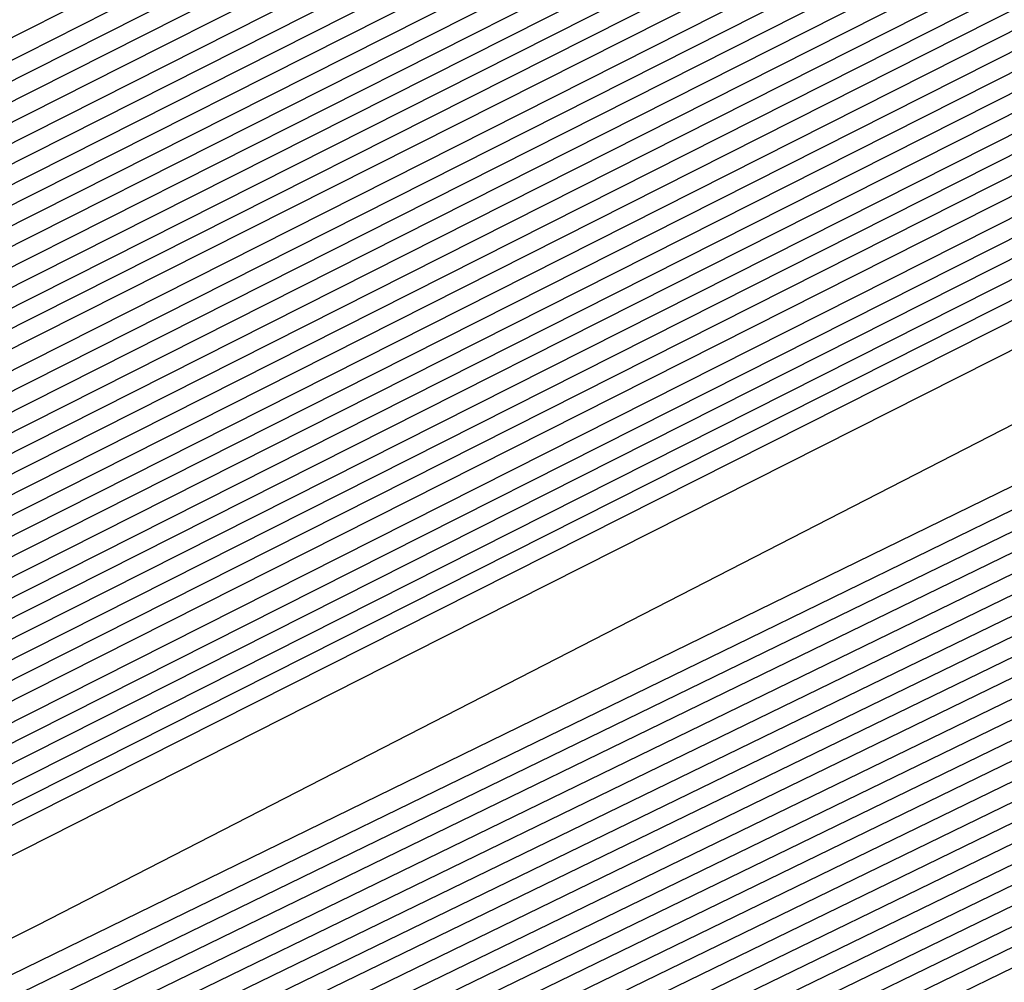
# Model space of a CAD drawing. Extents: x 3249832 to 3255657, y 13789405 to 13793316.
# Tile 390 of 656: x 3254718.99 to 3254719.753, y 13790589.613 to 13790590.358. Entities that reach past the tile are written whole.
import ezdxf

# ---------------------------------------------------------------- set-up
doc = ezdxf.new("R2010")
doc.units = 0
doc.header["$LTSCALE"] = 100
doc.header["$MEASUREMENT"] = 0
for name, color, linetype in [('GRATIO_CON', 10, 'CONTINUOUS'), ('GRATIO_ICON', 7, 'CONTINUOUS'), ('TARGETS_EAST', 7, 'CONTINUOUS')]:
    doc.layers.add(name, color=color, linetype=linetype)

# ---------------------------------------------------------------- blocks, each defined once
blk = doc.blocks.new('Gratio_032316_contours')
at = {"layer": 'GRATIO_CON', "color": 1, "linetype": 'Continuous', "flags": 128}
for points in [[(3254642.13897, 13790551.7053), (3254660.61243, 13790560.66868), (3254682.30719, 13790571.27233), (3254700.73522, 13790580.30502), (3254711.03173, 13790585.35644), (3254714.82497, 13790587.21988), (3254715.36645, 13790587.48955), (3254715.36588, 13790587.49371), (3254715.36569, 13790587.49686), (3254715.36655, 13790587.49754), (3254715.90811, 13790587.75722), (3254719.68608, 13790589.58897), (3254729.93522, 13790594.56872), (3254748.26885, 13790603.48808), (3254769.81469, 13790614.00116), (3254788.07905, 13790622.9777)], [(3254643.95734, 13790552.60973), (3254661.97046, 13790561.34975), (3254683.1246, 13790571.68921), (3254701.09342, 13790580.49692), (3254711.13334, 13790585.42264), (3254714.83206, 13790587.23983), (3254715.36008, 13790587.50288), (3254715.35957, 13790587.50688), (3254715.35945, 13790587.50981), (3254715.36033, 13790587.51036), (3254715.88052, 13790587.75973), (3254719.5093, 13790589.5191), (3254729.35365, 13790594.30218), (3254746.96321, 13790602.86928), (3254767.6581, 13790612.96715), (3254785.20112, 13790621.58917)], [(3254645.7757, 13790553.51416), (3254663.32847, 13790562.0309), (3254683.94192, 13790572.10669), (3254701.45127, 13790580.69086), (3254711.23425, 13790585.49327), (3254714.83851, 13790587.26589), (3254715.3542, 13790587.52122), (3254715.85297, 13790587.76165), (3254719.33252, 13790589.44917), (3254728.77209, 13790594.03565), (3254745.65757, 13790602.25048), (3254765.50152, 13790611.93314), (3254782.3232, 13790620.20063)], [(3254647.59407, 13790554.41859), (3254664.6865, 13790562.71197), (3254684.75934, 13790572.52352), (3254701.80953, 13790580.88257), (3254711.33599, 13790585.55906), (3254714.84579, 13790587.28524), (3254715.34798, 13790587.53394), (3254715.82539, 13790587.76413), (3254719.15574, 13790589.3793), (3254728.19052, 13790593.76911), (3254744.35193, 13790601.63168), (3254763.34494, 13790610.89913), (3254779.44527, 13790618.8121)], [(3254651.2308, 13790556.22744), (3254667.40255, 13790564.07411), (3254686.3942, 13790573.35717), (3254702.52604, 13790581.266), (3254711.53948, 13790585.69065), (3254714.86033, 13790587.32395), (3254715.33554, 13790587.55938), (3254715.77022, 13790587.76908), (3254718.80218, 13790589.23958), (3254727.0274, 13790593.23604), (3254741.74064, 13790600.39407), (3254759.03177, 13790608.83111), (3254773.68943, 13790616.03503)], [(3254653.04917, 13790557.13187), (3254668.76058, 13790564.75517), (3254687.21163, 13790573.77399), (3254702.8843, 13790581.45771), (3254711.64122, 13790585.75645), (3254714.8676, 13790587.3433), (3254715.32932, 13790587.57211), (3254715.74264, 13790587.77155), (3254718.62539, 13790589.16971), (3254726.44583, 13790592.9695), (3254740.435, 13790599.77527), (3254756.87519, 13790607.7971), (3254770.8115, 13790614.64649), (3254778.52936, 13790618.53094)], [(3254646.25173, 13790553.95278), (3254654.86753, 13790558.0363), (3254670.11861, 13790565.43624), (3254688.02906, 13790574.19082), (3254703.24256, 13790581.64942), (3254711.74296, 13790585.82224), (3254714.87488, 13790587.36265), (3254715.32311, 13790587.58483), (3254715.71506, 13790587.77403), (3254718.44861, 13790589.09985), (3254725.86427, 13790592.70296), (3254739.12936, 13790599.15646), (3254754.71861, 13790606.76308), (3254767.93358, 13790613.25796), (3254775.25196, 13790616.94135)], [(3254648.32316, 13790554.9771), (3254656.6859, 13790558.94073), (3254671.47664, 13790566.11731), (3254688.84649, 13790574.60765), (3254703.60082, 13790581.84114), (3254711.8447, 13790585.88804), (3254714.88215, 13790587.38201), (3254715.31689, 13790587.59755), (3254715.68748, 13790587.7765), (3254718.27183, 13790589.02998), (3254725.2827, 13790592.43642), (3254737.82372, 13790598.53766), (3254752.56202, 13790605.72907), (3254765.05565, 13790611.86942), (3254771.97456, 13790615.35175)], [(3254652.46603, 13790557.02573), (3254660.32263, 13790560.74958), (3254674.19269, 13790567.47945), (3254690.48135, 13790575.4413), (3254704.31733, 13790582.22456), (3254712.04819, 13790586.01963), (3254714.8967, 13790587.42071), (3254715.30445, 13790587.623), (3254715.63231, 13790587.78146), (3254717.91827, 13790588.89025), (3254724.11957, 13790591.90335), (3254735.21243, 13790597.30006), (3254748.24885, 13790603.66105), (3254759.2998, 13790609.09235), (3254765.41976, 13790612.17257), (3254767.59732, 13790613.37063), (3254767.8046, 13790613.62805), (3254767.8447, 13790613.807), (3254768.8446, 13790614.45227), (3254771.76227, 13790616.0293)], [(3254651.241, 13790556.58363), (3254654.53746, 13790558.05005), (3254662.141, 13790561.65401), (3254675.55072, 13790568.16052), (3254691.29878, 13790575.85812), (3254704.67559, 13790582.41627), (3254712.14993, 13790586.08542), (3254714.90397, 13790587.44007), (3254715.29823, 13790587.63572), (3254715.60473, 13790587.78393), (3254717.74149, 13790588.82039), (3254723.53801, 13790591.63681), (3254733.90679, 13790596.68125), (3254746.09227, 13790602.62704), (3254756.42188, 13790607.70382), (3254762.14236, 13790610.58297), (3254764.17778, 13790611.70283), (3254764.37153, 13790611.94345), (3254764.43374, 13790612.1232), (3254765.54149, 13790612.8137), (3254768.73858, 13790614.52489), (3254774.56596, 13790617.51859)], [(3254651.54796, 13790556.87018), (3254653.36991, 13790557.63148), (3254656.60889, 13790559.07437), (3254663.95936, 13790562.55844), (3254676.90875, 13790568.84158), (3254692.11621, 13790576.27495), (3254705.03385, 13790582.60799), (3254712.25167, 13790586.15122), (3254714.91124, 13790587.45942), (3254715.29201, 13790587.64844), (3254715.57715, 13790587.78641), (3254717.5647, 13790588.75052), (3254722.95644, 13790591.37028), (3254732.60115, 13790596.06245), (3254743.93569, 13790601.59303), (3254753.54395, 13790606.31528), (3254758.86496, 13790608.99338), (3254760.75824, 13790610.03504), (3254760.93846, 13790610.25885), (3254761.02279, 13790610.4394), (3254762.23838, 13790611.17513), (3254765.71489, 13790613.02047), (3254772.0375, 13790616.26036)], [(3254678.26678, 13790569.52265), (3254692.93363, 13790576.69177), (3254705.39211, 13790582.7997), (3254712.35342, 13790586.21701), (3254714.91851, 13790587.47877), (3254715.28579, 13790587.66117), (3254715.54956, 13790587.78888), (3254717.38792, 13790588.68066), (3254722.37488, 13790591.10374), (3254731.29551, 13790595.44365), (3254741.77911, 13790600.55902), (3254750.66603, 13790604.92675), (3254755.58756, 13790607.40379), (3254757.3387, 13790608.36724), (3254757.5054, 13790608.57425), (3254757.61183, 13790608.7556), (3254758.93526, 13790609.53656), (3254762.69119, 13790611.51606), (3254769.50905, 13790615.00213), (3254777.67393, 13790619.13941)], [(3254680.98282, 13790570.88477), (3254694.56838, 13790577.52526), (3254706.10823, 13790583.18256), (3254712.556, 13790586.3474), (3254714.93147, 13790587.51595), (3254715.27095, 13790587.68575), (3254715.27139, 13790587.68808), (3254715.27215, 13790587.68918), (3254715.27323, 13790587.68899), (3254715.49436, 13790587.79454), (3254717.03435, 13790588.54102), (3254721.21175, 13790590.57066), (3254728.68422, 13790594.20604), (3254737.46594, 13790598.491), (3254744.91018, 13790602.14968), (3254749.03276, 13790604.2246), (3254750.49963, 13790605.03165), (3254750.63926, 13790605.20506), (3254750.78992, 13790605.388), (3254752.32903, 13790606.25942), (3254756.6438, 13790608.50723), (3254764.45214, 13790612.48568), (3254773.79473, 13790617.21456)], [(3254682.34084, 13790571.56584), (3254695.38579, 13790577.94208), (3254706.46644, 13790583.37426), (3254712.65764, 13790586.41316), (3254714.93859, 13790587.53522), (3254715.26461, 13790587.69829), (3254715.26511, 13790587.70058), (3254715.26593, 13790587.7017), (3254715.26701, 13790587.70162), (3254715.46678, 13790587.79699), (3254716.85757, 13790588.47115), (3254720.63018, 13790590.30413), (3254727.37858, 13790593.58724), (3254735.30936, 13790597.45698), (3254742.03226, 13790600.76114), (3254745.75536, 13790602.63501), (3254747.08009, 13790603.36385), (3254747.20619, 13790603.52046), (3254747.37897, 13790603.7042), (3254749.02592, 13790604.62085), (3254753.62011, 13790607.00281), (3254761.92368, 13790611.22745), (3254771.85513, 13790616.25213)], [(3254683.69887, 13790572.2469), (3254696.20321, 13790578.3589), (3254706.82465, 13790583.56596), (3254712.75927, 13790586.47892), (3254714.94572, 13790587.55449), (3254715.25827, 13790587.71083), (3254715.25884, 13790587.71307), (3254715.25971, 13790587.71422), (3254715.2608, 13790587.71425), (3254715.4392, 13790587.79943), (3254716.68079, 13790588.40128), (3254720.04862, 13790590.03759), (3254726.07294, 13790592.96844), (3254733.15277, 13790596.42297), (3254739.15433, 13790599.37261), (3254742.47796, 13790601.04541), (3254743.66055, 13790601.69606), (3254743.77312, 13790601.83586), (3254743.96801, 13790602.0204), (3254745.72281, 13790602.98228), (3254750.59642, 13790605.4984), (3254759.39523, 13790609.96923), (3254769.91554, 13790615.28971), (3254779.20112, 13790619.97838)], [(3254685.05689, 13790572.92797), (3254697.02062, 13790578.77572), (3254707.18286, 13790583.75766), (3254712.8609, 13790586.54469), (3254714.95284, 13790587.57376), (3254715.25193, 13790587.72337), (3254715.25256, 13790587.72556), (3254715.25349, 13790587.72674), (3254715.25458, 13790587.72687), (3254715.41162, 13790587.80188), (3254716.50401, 13790588.33141), (3254719.46705, 13790589.77105), (3254724.7673, 13790592.34964), (3254730.99619, 13790595.38896), (3254736.27641, 13790597.98407), (3254739.20056, 13790599.45582), (3254740.24102, 13790600.02826), (3254740.34006, 13790600.15126), (3254740.55706, 13790600.33659), (3254742.41969, 13790601.34371), (3254747.57272, 13790603.99398), (3254756.86677, 13790608.711), (3254767.97594, 13790614.32728), (3254777.78019, 13790619.27757)], [(3254687.77294, 13790574.29011), (3254698.65545, 13790579.60937), (3254707.89927, 13790584.14106), (3254713.06417, 13790586.67621), (3254714.96709, 13790587.61231), (3254715.23926, 13790587.74845), (3254715.24001, 13790587.75055), (3254715.24105, 13790587.75178), (3254715.24215, 13790587.75213), (3254715.35646, 13790587.80678), (3254716.15044, 13790588.19167), (3254718.30392, 13790589.23798), (3254722.15601, 13790591.11203), (3254726.68302, 13790593.32094), (3254730.52056, 13790595.207), (3254732.64576, 13790596.27664), (3254733.40194, 13790596.69267), (3254733.47392, 13790596.78206), (3254733.73515, 13790596.96899), (3254735.81347, 13790598.06657), (3254741.52534, 13790600.98516), (3254751.80986, 13790606.19455), (3254764.09674, 13790612.40243), (3254774.93833, 13790617.87593)], [(3254689.13097, 13790574.97117), (3254699.47286, 13790580.02619), (3254708.25748, 13790584.33276), (3254713.16581, 13790586.74198), (3254714.97421, 13790587.63158), (3254715.23292, 13790587.76099), (3254715.23374, 13790587.76304), (3254715.23483, 13790587.7643), (3254715.23594, 13790587.76476), (3254715.32888, 13790587.80922), (3254715.97366, 13790588.12181), (3254717.72236, 13790588.97144), (3254720.85037, 13790590.49323), (3254724.52644, 13790592.28693), (3254727.64263, 13790593.81847), (3254729.36837, 13790594.68704), (3254729.9824, 13790595.02488), (3254730.04085, 13790595.09747), (3254730.32419, 13790595.28519), (3254732.51035, 13790596.42801), (3254738.50164, 13790599.48074), (3254749.28141, 13790604.93632), (3254762.15714, 13790611.44), (3254773.5174, 13790617.17512)], [(3254690.489, 13790575.65224), (3254700.29028, 13790580.44301), (3254708.61569, 13790584.52446), (3254713.26744, 13790586.80774), (3254714.98133, 13790587.65085), (3254715.22658, 13790587.77353), (3254715.22746, 13790587.77553), (3254715.2286, 13790587.77682), (3254715.22972, 13790587.77739), (3254715.3013, 13790587.81167), (3254715.79688, 13790588.05194), (3254717.14079, 13790588.7049), (3254719.54473, 13790589.87442), (3254722.36986, 13790591.25292), (3254724.76471, 13790592.42994), (3254726.09097, 13790593.09745), (3254726.56287, 13790593.35708), (3254726.60779, 13790593.41287), (3254726.91323, 13790593.60139), (3254729.20724, 13790594.78944), (3254735.47795, 13790597.97633), (3254746.75295, 13790603.6781), (3254760.21755, 13790610.47758), (3254772.09647, 13790616.4743)], [(3254691.84702, 13790576.33331), (3254701.10769, 13790580.85984), (3254708.9739, 13790584.71617), (3254713.36907, 13790586.8735), (3254714.98846, 13790587.67012), (3254715.22024, 13790587.78607), (3254715.22118, 13790587.78803), (3254715.22238, 13790587.78934), (3254715.22351, 13790587.79001), (3254715.27372, 13790587.81412), (3254715.6201, 13790587.98207), (3254716.55923, 13790588.43837), (3254718.23909, 13790589.25562), (3254720.21327, 13790590.21891), (3254721.88678, 13790591.0414), (3254722.81357, 13790591.50786), (3254723.14333, 13790591.68929), (3254723.17472, 13790591.72827), (3254723.50228, 13790591.91759), (3254725.90412, 13790593.15087), (3254732.45425, 13790596.47191), (3254744.2245, 13790602.41987), (3254758.27795, 13790609.51515)], [(3254687.59812, 13790574.316), (3254694.56307, 13790577.69544), (3254702.74252, 13790581.69348), (3254709.69031, 13790585.09957), (3254713.57234, 13790587.00503), (3254715.00271, 13790587.70866), (3254715.20759, 13790587.8111), (3254715.21551, 13790587.81623), (3254715.26456, 13790587.84076), (3254715.39521, 13790587.90461), (3254715.6275, 13790588.01785), (3254715.89971, 13790588.15117), (3254716.12971, 13790588.2654), (3254716.63028, 13790588.51988), (3254719.29394, 13790589.8681), (3254726.40815, 13790593.46204), (3254739.16797, 13790599.90311), (3254754.3988, 13790607.59026), (3254767.83367, 13790614.37185), (3254776.21637, 13790618.60782)], [(3254651.00689, 13790556.96163), (3254655.51227, 13790559.1072), (3254661.32174, 13790561.89398), (3254668.11973, 13790565.16024), (3254674.80228, 13790568.36308), (3254680.06837, 13790570.86432), (3254683.17471, 13790572.30147), (3254685.60894, 13790573.41483), (3254689.41649, 13790575.22043), (3254695.9211, 13790578.37651), (3254703.55994, 13790582.1103), (3254710.04852, 13790585.29127), (3254713.67397, 13790587.0708), (3254715.00982, 13790587.72795), (3254715.20119, 13790587.82372), (3254715.57667, 13790588.0145), (3254718.19878, 13790589.33838), (3254725.31349, 13790592.92884), (3254738.08252, 13790599.37238), (3254753.33066, 13790607.06749), (3254766.79846, 13790613.86567), (3254775.23325, 13790618.12806)], [(3254651.96524, 13790557.43921), (3254656.63816, 13790559.66525), (3254662.66382, 13790562.55584), (3254669.71471, 13790565.9438), (3254676.64529, 13790569.26684), (3254682.10555, 13790571.8639), (3254685.30362, 13790573.34932), (3254687.68038, 13790574.43915), (3254691.23485, 13790576.12486), (3254697.27912, 13790579.05758), (3254704.37735, 13790582.52712), (3254710.40673, 13790585.48297), (3254713.77561, 13790587.13656), (3254715.01693, 13790587.74724), (3254715.19479, 13790587.83631), (3254715.56371, 13790588.0238), (3254718.13986, 13790589.32456), (3254725.12983, 13790592.85215), (3254737.67709, 13790599.18384), (3254752.67274, 13790606.7516), (3254765.94477, 13790613.45108), (3254774.30391, 13790617.67543)], [(3254652.92358, 13790557.9168), (3254657.76405, 13790560.22331), (3254664.0059, 13790563.21769), (3254671.30969, 13790566.72735), (3254678.4883, 13790570.1706), (3254684.14272, 13790572.86348), (3254687.43253, 13790574.39718), (3254689.75181, 13790575.46347), (3254693.05322, 13790577.02929), (3254698.63715, 13790579.73865), (3254705.19476, 13790582.94395), (3254710.76494, 13790585.67467), (3254713.87724, 13790587.20233), (3254715.02403, 13790587.76653), (3254715.1884, 13790587.8489), (3254715.55075, 13790588.03309), (3254718.08094, 13790589.31073), (3254724.94617, 13790592.77547), (3254737.27167, 13790598.99531), (3254752.01482, 13790606.43571), (3254765.09108, 13790613.03649), (3254773.37457, 13790617.2228)], [(3254651.29996, 13790557.21325), (3254654.84028, 13790558.87196), (3254660.01584, 13790561.33941), (3254666.69007, 13790564.54139), (3254674.49965, 13790568.29446), (3254682.17432, 13790571.97812), (3254688.21707, 13790574.86265), (3254691.69036, 13790576.49289), (3254693.89467, 13790577.51211), (3254696.68995, 13790578.83814), (3254701.3532, 13790581.10078), (3254706.82959, 13790583.77759), (3254711.48135, 13790586.05807), (3254714.0805, 13790587.33386), (3254715.03825, 13790587.8051), (3254715.17561, 13790587.87409), (3254715.52483, 13790588.05168), (3254717.9631, 13790589.28309), (3254724.57885, 13790592.6221), (3254736.46081, 13790598.61824), (3254750.69899, 13790605.80392), (3254763.38369, 13790612.20731), (3254771.51589, 13790616.31754)], [(3254652.14393, 13790557.63564), (3254655.79863, 13790559.34954), (3254661.14173, 13790561.89746), (3254668.03215, 13790565.20325), (3254676.09463, 13790569.07802), (3254684.01733, 13790572.88188), (3254690.25424, 13790575.86223), (3254693.81928, 13790577.54075), (3254695.9661, 13790578.53643), (3254698.50832, 13790579.74257), (3254702.71123, 13790581.78185), (3254707.64701, 13790584.19441), (3254711.83956, 13790586.24977), (3254714.18213, 13790587.39962), (3254715.04536, 13790587.82439), (3254715.16922, 13790587.88668), (3254715.51187, 13790588.06098), (3254717.90418, 13790589.26927), (3254724.39519, 13790592.54542), (3254736.05539, 13790598.4297), (3254750.04107, 13790605.48803), (3254762.52999, 13790611.79272), (3254770.58655, 13790615.86491), (3254774.82168, 13790618.02098)], [(3254692.29141, 13790576.86181), (3254695.94819, 13790578.58861), (3254698.03754, 13790579.56075), (3254700.32668, 13790580.647), (3254704.06925, 13790582.46292), (3254708.46442, 13790584.61124), (3254712.19777, 13790586.44147), (3254714.28376, 13790587.46538), (3254715.05246, 13790587.84358), (3254715.16279, 13790587.89896), (3254715.16383, 13790587.90053), (3254715.16509, 13790587.902), (3254715.16617, 13790587.90327), (3254715.50182, 13790588.07328), (3254717.84714, 13790589.25727), (3254724.21238, 13790592.46954), (3254735.65021, 13790598.24141), (3254749.38318, 13790605.17217), (3254761.6763, 13790611.37813), (3254769.65721, 13790615.41229), (3254773.90413, 13790617.5743)], [(3254687.70335, 13790574.6894), (3254694.32858, 13790577.86139), (3254698.0771, 13790579.63646), (3254700.10897, 13790580.58507), (3254702.14505, 13790581.55143), (3254705.42728, 13790583.14399), (3254709.28184, 13790585.02806), (3254712.55598, 13790586.63317), (3254714.3854, 13790587.53114), (3254715.05956, 13790587.86286), (3254715.15639, 13790587.9115), (3254715.15743, 13790587.91303), (3254715.15867, 13790587.91452), (3254715.15975, 13790587.91583), (3254715.48883, 13790588.0826), (3254717.7882, 13790589.24348), (3254724.02871, 13790592.39287), (3254735.24478, 13790598.05288), (3254748.72526, 13790604.85628), (3254760.82261, 13790610.96354), (3254768.72787, 13790614.95966), (3254772.98657, 13790617.12763)], [(3254691.38937, 13790576.49692), (3254698.40293, 13790579.86055), (3254702.33493, 13790581.73217), (3254704.25183, 13790582.6337), (3254705.78178, 13790583.36028), (3254708.14333, 13790584.50612), (3254710.91666, 13790585.8617), (3254713.27239, 13790587.01657), (3254714.58866, 13790587.66267), (3254715.07377, 13790587.90141), (3254715.1436, 13790587.93659), (3254715.14461, 13790587.93803), (3254715.14584, 13790587.93955), (3254715.1469, 13790587.94097), (3254715.46284, 13790588.10126), (3254717.67032, 13790589.21591), (3254723.66137, 13790592.23954), (3254734.43392, 13790597.67582), (3254747.40942, 13790604.22449), (3254759.11522, 13790610.13437), (3254766.8692, 13790614.0544), (3254771.15146, 13790616.23429)], [(3254684.06954, 13790572.99579), (3254693.23238, 13790577.40068), (3254700.4401, 13790580.86013), (3254704.46385, 13790582.78003), (3254706.32327, 13790583.65802), (3254707.60015, 13790584.26471), (3254709.50138, 13790585.18722), (3254711.73432, 13790586.27878), (3254713.63141, 13790587.20915), (3254714.6921, 13790587.7304), (3254715.08369, 13790587.92385), (3254715.14049, 13790587.95315), (3254715.44986, 13790588.11047), (3254717.61138, 13790589.20211), (3254723.4777, 13790592.16288), (3254734.02849, 13790597.48729), (3254746.7515, 13790603.9086), (3254758.26153, 13790609.71978), (3254765.93986, 13790613.60177), (3254770.23391, 13790615.78762), (3254772.35761, 13790616.89835)], [(3254685.66452, 13790573.77934), (3254695.07539, 13790578.30444), (3254702.47727, 13790581.85972), (3254706.59276, 13790583.82789), (3254708.3947, 13790584.68234), (3254709.41851, 13790585.16914), (3254710.85941, 13790585.86829), (3254712.55173, 13790586.69561), (3254713.98961, 13790587.40087), (3254714.79371, 13790587.7962), (3254715.09077, 13790587.9432), (3254715.13406, 13790587.96581), (3254715.43687, 13790588.11983), (3254717.55244, 13790589.18832), (3254723.29403, 13790592.08621), (3254733.62306, 13790597.29876), (3254746.09358, 13790603.59271), (3254757.40783, 13790609.30519), (3254765.01052, 13790613.14914), (3254769.31635, 13790615.34095), (3254771.48254, 13790616.4728)], [(3254687.2595, 13790574.5629), (3254696.9184, 13790579.2082), (3254704.51445, 13790582.8593), (3254708.72167, 13790584.87574), (3254710.46613, 13790585.70666), (3254711.23688, 13790586.07357), (3254712.21743, 13790586.54936), (3254713.36914, 13790587.11244), (3254714.34781, 13790587.59259), (3254714.89532, 13790587.862), (3254715.09784, 13790587.96254), (3254715.12763, 13790587.97847), (3254715.42388, 13790588.12918), (3254717.4935, 13790589.17454), (3254723.11036, 13790592.00954), (3254733.21763, 13790597.11023), (3254745.43567, 13790603.27682), (3254756.55414, 13790608.8906), (3254764.08118, 13790612.69652), (3254768.3988, 13790614.89427), (3254770.60747, 13790616.04725), (3254771.71076, 13790616.66569)], [(3254690.44947, 13790576.13001), (3254700.60442, 13790581.01572), (3254708.58879, 13790584.85846), (3254712.9795, 13790586.97146), (3254714.609, 13790587.7553), (3254714.87362, 13790587.88244), (3254714.9335, 13790587.91154), (3254715.00399, 13790587.94616), (3254715.06424, 13790587.9761), (3254715.09857, 13790587.99368), (3254715.11201, 13790588.00128), (3254715.11478, 13790588.00382), (3254715.39789, 13790588.1479), (3254717.37562, 13790589.14698), (3254722.74302, 13790591.85621), (3254732.40677, 13790596.73317), (3254744.11983, 13790602.64504), (3254754.84675, 13790608.06142), (3254762.2225, 13790611.79126), (3254766.56369, 13790614.00093), (3254768.85732, 13790615.19615), (3254770.01692, 13790615.8415), (3254770.6619, 13790616.23703), (3254771.3382, 13790616.64166)], [(3254691.32462, 13790576.56706), (3254701.2561, 13790581.34546), (3254709.03492, 13790585.08998), (3254713.30766, 13790587.14747), (3254714.88259, 13790587.90657), (3254715.10839, 13790588.01645), (3254715.38491, 13790588.15724), (3254717.31668, 13790589.13319), (3254722.55935, 13790591.77954), (3254732.00134, 13790596.54464), (3254743.46191, 13790602.32915), (3254753.99306, 13790607.64683), (3254761.29316, 13790611.33863), (3254765.64613, 13790613.55426), (3254767.98225, 13790614.7706), (3254769.16999, 13790615.42941), (3254769.83055, 13790615.8319), (3254770.52327, 13790616.24414), (3254771.64682, 13790616.85818)], [(3254692.09217, 13790576.9523), (3254701.7295, 13790581.5891), (3254709.24241, 13790585.20565), (3254713.36473, 13790587.19071), (3254714.88418, 13790587.92308), (3254715.10201, 13790588.0291), (3254715.37194, 13790588.1666), (3254717.25774, 13790589.11941), (3254722.37568, 13790591.70288), (3254731.59591, 13790596.35611), (3254742.80399, 13790602.01326), (3254753.13936, 13790607.23224), (3254760.36382, 13790610.886), (3254764.72857, 13790613.10759), (3254767.10718, 13790614.34505), (3254768.32307, 13790615.01732), (3254768.99919, 13790615.42676), (3254769.70833, 13790615.84662), (3254770.8588, 13790616.47404), (3254772.20085, 13790617.20173)], [(3254683.08595, 13790572.63961), (3254692.85973, 13790577.33754), (3254702.20289, 13790581.83274), (3254709.44991, 13790585.32132), (3254713.4218, 13790587.23395), (3254714.88578, 13790587.93959), (3254715.09562, 13790588.04175), (3254715.35896, 13790588.17595), (3254717.1988, 13790589.10563), (3254722.19201, 13790591.62621), (3254731.19048, 13790596.16758), (3254742.14607, 13790601.69736), (3254752.28567, 13790606.81765), (3254759.43448, 13790610.43338), (3254763.81102, 13790612.66091), (3254766.23211, 13790613.9195), (3254767.47615, 13790614.60522), (3254768.16783, 13790615.02162), (3254768.8934, 13790615.4491), (3254770.07079, 13790616.08989), (3254771.44464, 13790616.83354)], [(3254685.03757, 13790573.61056), (3254694.3948, 13790578.1075), (3254703.14962, 13790582.31922), (3254709.86482, 13790585.55172), (3254713.53586, 13790587.31963), (3254714.88892, 13790587.97208), (3254715.08284, 13790588.06682), (3254715.333, 13790588.19458), (3254717.08092, 13790589.07805), (3254721.82468, 13790591.47288), (3254730.37962, 13790595.79052), (3254740.83023, 13790601.06558), (3254750.57828, 13790605.98847), (3254757.57581, 13790609.52812), (3254761.97591, 13790611.76757), (3254764.48196, 13790613.0684), (3254765.7823, 13790613.78104), (3254766.50511, 13790614.21135), (3254767.26352, 13790614.65407), (3254768.49475, 13790615.3216), (3254769.93222, 13790616.09715), (3254771.13344, 13790616.78158)], [(3254686.01338, 13790574.09611), (3254695.16234, 13790578.49263), (3254703.623, 13790582.56269), (3254710.0723, 13790585.66719), (3254713.59292, 13790587.36271), (3254714.89051, 13790587.98848), (3254715.07646, 13790588.07942), (3254715.32002, 13790588.20392), (3254717.02198, 13790589.06427), (3254721.64101, 13790591.39621), (3254729.97419, 13790595.60199), (3254740.17231, 13790600.74969), (3254749.72459, 13790605.57388), (3254756.64647, 13790609.07549), (3254761.05835, 13790611.3209), (3254763.60689, 13790612.64285), (3254764.93538, 13790613.36894), (3254765.67375, 13790613.80621), (3254766.44859, 13790614.25655), (3254767.70673, 13790614.93746), (3254769.17601, 13790615.72895), (3254770.40453, 13790616.42667), (3254771.0551, 13790616.87571), (3254771.24946, 13790617.11915)], [(3254686.98919, 13790574.58165), (3254695.92989, 13790578.87777), (3254704.09638, 13790582.80617), (3254710.27977, 13790585.78267), (3254713.64997, 13790587.40578), (3254714.8921, 13790588.00487), (3254715.07007, 13790588.09202), (3254715.30704, 13790588.21326), (3254716.96304, 13790589.05048), (3254721.45734, 13790591.31955), (3254729.56876, 13790595.41346), (3254739.51439, 13790600.4338), (3254748.87089, 13790605.15929)], [(3254687.96501, 13790575.0672), (3254696.69744, 13790579.2629), (3254704.56976, 13790583.04964), (3254710.48725, 13790585.89814), (3254713.70703, 13790587.44886), (3254714.89368, 13790588.02127), (3254715.06368, 13790588.10462), (3254715.29406, 13790588.22259), (3254716.9041, 13790589.0367), (3254721.27367, 13790591.24288), (3254729.16333, 13790595.22493), (3254738.85647, 13790600.11791), (3254748.0172, 13790604.7447)], [(3254689.91663, 13790576.03829), (3254698.23254, 13790580.03321), (3254705.51656, 13790583.53694), (3254710.90232, 13790586.13026), (3254714.03822, 13790587.64703), (3254716.63196, 13790588.93344), (3254720.90604, 13790591.08876), (3254728.35238, 13790594.84764), (3254737.54062, 13790599.4861), (3254746.30981, 13790603.91552)], [(3254690.89245, 13790576.52383), (3254699.00008, 13790580.41834), (3254705.98995, 13790583.78043), (3254711.1098, 13790586.24579), (3254714.08872, 13790587.6869), (3254716.58104, 13790588.9235), (3254720.72241, 13790591.01211), (3254727.94697, 13790594.65911), (3254736.88271, 13790599.1702), (3254745.45612, 13790603.50093)], [(3254691.86826, 13790577.00937), (3254699.76763, 13790580.80348), (3254706.46333, 13790584.02392), (3254711.31728, 13790586.36131), (3254714.13922, 13790587.72677), (3254716.53012, 13790588.91356), (3254720.53879, 13790590.93546), (3254727.54155, 13790594.47059), (3254736.22479, 13790598.85431), (3254744.60243, 13790603.08634), (3254751.07043, 13790606.35972)], [(3254684.51468, 13790573.50225), (3254692.84407, 13790577.49492), (3254700.53518, 13790581.18861), (3254706.93672, 13790584.26741), (3254711.52477, 13790586.47683), (3254714.18972, 13790587.76664), (3254716.4792, 13790588.90362), (3254720.35517, 13790590.85881), (3254727.13613, 13790594.28206), (3254735.56687, 13790598.53842), (3254743.74873, 13790602.67175), (3254750.14109, 13790605.90709)], [(3254686.54942, 13790574.51387), (3254694.7957, 13790578.46601), (3254702.07027, 13790581.95888), (3254707.88348, 13790584.75439), (3254711.93973, 13790586.70788), (3254714.29072, 13790587.84638), (3254716.37737, 13790588.88374), (3254719.98793, 13790590.70551), (3254726.3253, 13790593.90501), (3254734.25104, 13790597.90664), (3254742.04134, 13790601.84257), (3254748.28242, 13790605.00184)], [(3254687.56679, 13790575.01969), (3254695.77151, 13790578.95155), (3254702.83782, 13790582.34402), (3254708.35687, 13790584.99788), (3254712.14721, 13790586.8234), (3254714.34121, 13790587.88625), (3254716.32645, 13790588.8738), (3254719.80431, 13790590.62886), (3254725.91989, 13790593.71649), (3254733.59312, 13790597.59075), (3254741.18765, 13790601.42799), (3254747.35308, 13790604.54921)], [(3254688.58416, 13790575.5255), (3254696.74733, 13790579.43709), (3254703.60537, 13790582.72915), (3254708.83025, 13790585.24137), (3254712.3547, 13790586.93892), (3254714.39171, 13790587.92612), (3254716.27553, 13790588.86386), (3254719.62069, 13790590.55221), (3254725.51447, 13790593.52796), (3254732.9352, 13790597.27486), (3254740.33396, 13790601.0134), (3254746.42374, 13790604.09658)], [(3254689.60153, 13790576.03131), (3254697.72314, 13790579.92264), (3254704.37291, 13790583.11429), (3254709.30364, 13790585.48486), (3254712.56218, 13790587.05445), (3254714.44221, 13790587.96599), (3254716.22462, 13790588.85392), (3254719.43707, 13790590.47556), (3254725.10906, 13790593.33944), (3254732.27728, 13790596.95897), (3254739.48026, 13790600.59881), (3254745.4944, 13790603.64395)], [(3254691.63627, 13790577.04293), (3254699.67477, 13790580.89373), (3254705.90801, 13790583.88456), (3254710.2504, 13790585.97184), (3254712.97714, 13790587.28549), (3254714.54321, 13790588.04573), (3254716.12278, 13790588.83405), (3254719.06983, 13790590.32226), (3254724.29823, 13790592.96239), (3254730.96145, 13790596.32719), (3254737.77288, 13790599.76963), (3254743.63572, 13790602.7387), (3254748.21258, 13790605.06749)], [(3254692.65363, 13790577.54874), (3254700.65058, 13790581.37927), (3254706.67556, 13790584.26969), (3254710.72379, 13790586.21533), (3254713.18463, 13790587.40101), (3254714.59371, 13790588.0856), (3254716.07186, 13790588.82411), (3254718.88621, 13790590.24561), (3254723.89281, 13790592.77386), (3254730.30353, 13790596.0113), (3254736.91918, 13790599.35504), (3254742.70638, 13790602.28607), (3254747.29502, 13790604.62082)], [(3254685.21071, 13790574.01174), (3254693.671, 13790578.05455), (3254701.62639, 13790581.86482), (3254707.4431, 13790584.65482), (3254711.19717, 13790586.45882), (3254713.39211, 13790587.51654), (3254714.64421, 13790588.12547), (3254716.02095, 13790588.81417), (3254718.70259, 13790590.16896), (3254723.4874, 13790592.58534), (3254729.64562, 13790595.69541), (3254736.06549, 13790598.94045), (3254741.77704, 13790601.83344), (3254746.37747, 13790604.17415)], [(3254686.1555, 13790574.48279), (3254694.68837, 13790578.56036), (3254702.60221, 13790582.35036), (3254708.21065, 13790585.03996), (3254711.67056, 13790586.70231), (3254713.59959, 13790587.63206), (3254714.69471, 13790588.16534), (3254715.97003, 13790588.80423), (3254718.51897, 13790590.09231), (3254723.08198, 13790592.39681), (3254728.9877, 13790595.37952), (3254735.21179, 13790598.52586), (3254740.84771, 13790601.38081), (3254745.45991, 13790603.72748)]]:
    blk.add_lwpolyline(points, dxfattribs=at)
at = {"layer": 'GRATIO_ICON', "color": 7, "linetype": 'Continuous', "flags": 128}
for points in [[(3254649.41244, 13790555.32301), (3254666.04453, 13790563.39304), (3254685.57677, 13790572.94034), (3254702.16778, 13790581.07428), (3254711.43773, 13790585.62486), (3254714.85306, 13790587.30459), (3254715.34176, 13790587.54666), (3254715.7978, 13790587.7666), (3254718.97896, 13790589.30944), (3254727.60896, 13790593.50257), (3254743.04628, 13790601.01287), (3254761.18836, 13790609.86512), (3254776.56735, 13790617.42356)], [(3254650.39459, 13790556.00141), (3254658.50427, 13790559.84516), (3254672.83466, 13790566.79838), (3254689.66392, 13790575.02447), (3254703.95907, 13790582.03285), (3254711.94645, 13790585.95383), (3254714.88942, 13790587.40136), (3254715.31067, 13790587.61027), (3254715.65989, 13790587.77898), (3254718.09505, 13790588.96012), (3254724.70114, 13790592.16989), (3254736.51807, 13790597.91886), (3254750.40544, 13790604.69506), (3254762.17773, 13790610.48089), (3254768.69716, 13790613.76216), (3254771.01685, 13790615.03842), (3254771.23767, 13790615.31265)], [(3254679.62479, 13790570.2037), (3254693.75096, 13790577.10844), (3254705.75003, 13790582.99086), (3254712.45437, 13790586.28163), (3254714.92434, 13790587.49668), (3254715.27729, 13790587.67321), (3254715.27766, 13790587.67559), (3254715.27837, 13790587.67665), (3254715.27944, 13790587.67636), (3254715.52194, 13790587.79209), (3254717.21113, 13790588.61088), (3254721.79331, 13790590.8372), (3254729.98986, 13790594.82485), (3254739.62252, 13790599.52501), (3254747.78811, 13790603.53821), (3254752.31016, 13790605.81419), (3254753.91917, 13790606.69944), (3254754.07233, 13790606.88965), (3254754.20088, 13790607.0718), (3254755.63215, 13790607.89799), (3254759.6675, 13790610.01164), (3254766.98059, 13790613.74391), (3254775.73433, 13790618.17699)], [(3254686.41492, 13790573.60904), (3254697.83804, 13790579.19255), (3254707.54107, 13790583.94936), (3254712.96254, 13790586.61045), (3254714.95996, 13790587.59304), (3254715.2456, 13790587.73591), (3254715.24629, 13790587.73806), (3254715.24727, 13790587.73926), (3254715.24837, 13790587.7395), (3254715.38404, 13790587.80433), (3254716.32723, 13790588.26154), (3254718.88549, 13790589.50452), (3254723.46166, 13790591.73083), (3254728.83961, 13790594.35495), (3254733.39848, 13790596.59554), (3254735.92316, 13790597.86623), (3254736.82148, 13790598.36047), (3254736.90699, 13790598.46666), (3254737.1461, 13790598.65279), (3254739.11658, 13790599.70514), (3254744.54903, 13790602.48957), (3254754.33832, 13790607.45278), (3254766.03634, 13790613.36485), (3254776.35926, 13790618.57675)], [(3254685.77976, 13790573.41158), (3254693.20505, 13790577.01438), (3254701.92511, 13790581.27666), (3254709.33211, 13790584.90787), (3254713.47071, 13790586.93927), (3254714.99558, 13790587.6894), (3254715.2139, 13790587.79861), (3254715.21491, 13790587.80052), (3254715.21616, 13790587.80187), (3254715.2173, 13790587.80264), (3254715.24614, 13790587.81657), (3254715.44332, 13790587.9122), (3254715.97767, 13790588.17183), (3254716.93326, 13790588.63698), (3254718.05519, 13790589.1862), (3254719.00379, 13790589.65727), (3254719.88469, 13790590.10961), (3254722.58469, 13790591.48908), (3254729.43587, 13790594.96321), (3254741.69761, 13790601.16037), (3254756.33855, 13790608.55257), (3254769.2546, 13790615.07267), (3254777.31378, 13790619.14526)], [(3254650.456, 13790556.79087), (3254653.88193, 13790558.39438), (3254658.88994, 13790560.78136), (3254665.34799, 13790563.87954), (3254672.90467, 13790567.51091), (3254680.33131, 13790571.07436), (3254686.17989, 13790573.86307), (3254689.56145, 13790575.44504), (3254691.82324, 13790576.48779), (3254694.87159, 13790577.93372), (3254699.99517, 13790580.41972), (3254706.01218, 13790583.36077), (3254711.12315, 13790585.86637), (3254713.97887, 13790587.26809), (3254715.03114, 13790587.78582), (3254715.182, 13790587.8615), (3254715.53779, 13790588.04239), (3254718.02202, 13790589.29691), (3254724.76251, 13790592.69879), (3254736.86624, 13790598.80677), (3254751.35691, 13790606.11981), (3254764.23738, 13790612.6219), (3254772.44523, 13790616.77017)], [(3254689.54636, 13790575.59316), (3254696.36576, 13790578.86097), (3254700.20602, 13790580.68432), (3254702.1804, 13790581.60939), (3254703.96342, 13790582.45586), (3254706.7853, 13790583.82505), (3254710.09925, 13790585.44488), (3254712.91419, 13790586.82487), (3254714.48703, 13790587.5969), (3254715.06667, 13790587.88213), (3254715.15, 13790587.92405), (3254715.15102, 13790587.92553), (3254715.15225, 13790587.92703), (3254715.15332, 13790587.9284), (3254715.47584, 13790588.09193), (3254717.72926, 13790589.22969), (3254723.84504, 13790592.31621), (3254734.83935, 13790597.86435), (3254748.06734, 13790604.54039), (3254759.96891, 13790610.54896), (3254767.79853, 13790614.50703), (3254772.06902, 13790616.68096)], [(3254688.85449, 13790575.34645), (3254698.76141, 13790580.11196), (3254706.55162, 13790583.85888), (3254710.85059, 13790585.9236), (3254712.53758, 13790586.73103), (3254713.05531, 13790586.97816), (3254713.5756, 13790587.23078), (3254714.18677, 13790587.52982), (3254714.70626, 13790587.78494), (3254714.99715, 13790587.92836), (3254715.10506, 13790587.98225), (3254715.12127, 13790587.99129), (3254715.4109, 13790588.13858), (3254717.43456, 13790589.16076), (3254722.92669, 13790591.93288), (3254732.8122, 13790596.9217), (3254744.77775, 13790602.96093), (3254755.70044, 13790608.47601), (3254763.15184, 13790612.24389), (3254767.48124, 13790614.4476), (3254769.7324, 13790615.6217), (3254770.86384, 13790616.25359), (3254771.49326, 13790616.64217)], [(3254684.06177, 13790573.12521), (3254693.62729, 13790577.72278), (3254702.67629, 13790582.07638), (3254709.6574, 13790585.43699), (3254713.47887, 13790587.27719), (3254714.88737, 13790587.95609), (3254715.08924, 13790588.0544), (3254715.34598, 13790588.1853), (3254717.13986, 13790589.09184), (3254722.00835, 13790591.54955), (3254730.78505, 13790595.97905), (3254741.48815, 13790601.38147), (3254751.43198, 13790606.40306), (3254758.50514, 13790609.98075), (3254762.89346, 13790612.21424), (3254765.35704, 13790613.49395), (3254766.62923, 13790614.19313), (3254767.33647, 13790614.61649), (3254768.07846, 13790615.05158), (3254769.28277, 13790615.70575), (3254770.68843, 13790616.46534), (3254771.86236, 13790617.1365)], [(3254688.94082, 13790575.55274), (3254697.46499, 13790579.64807), (3254705.04318, 13790583.29345), (3254710.69484, 13790586.01474), (3254713.98772, 13790587.60716), (3254716.68288, 13790588.94338), (3254721.08966, 13790591.16541), (3254728.7578, 13790595.03616), (3254738.19854, 13790599.80199), (3254747.16351, 13790604.33011)], [(3254685.53205, 13790574.00806), (3254693.81989, 13790577.98046), (3254701.30273, 13790581.57375), (3254707.4101, 13790584.5109), (3254711.73225, 13790586.59236), (3254714.24022, 13790587.80651), (3254716.42829, 13790588.89368), (3254720.17155, 13790590.78216), (3254726.73072, 13790594.09354), (3254734.90896, 13790598.22253), (3254742.89504, 13790602.25716), (3254749.21176, 13790605.45446)], [(3254690.6189, 13790576.53712), (3254698.69895, 13790580.40818), (3254705.14046, 13790583.49942), (3254709.77702, 13790585.72835), (3254712.76966, 13790587.16997), (3254714.49271, 13790588.00586), (3254716.1737, 13790588.84399), (3254719.25345, 13790590.39891), (3254724.70364, 13790593.15091), (3254731.61937, 13790596.64308), (3254738.62657, 13790600.18422), (3254744.56506, 13790603.19132), (3254749.13014, 13790605.51417)], [(3254687.10028, 13790574.95384), (3254695.70574, 13790579.06617), (3254703.57802, 13790582.8359), (3254708.97819, 13790585.42506), (3254712.14391, 13790586.94552), (3254713.80698, 13790587.74664), (3254714.62008, 13790588.14007), (3254714.91935, 13790588.28672), (3254714.96186, 13790588.30981), (3254715.08669, 13790588.37506), (3254715.96126, 13790588.81811), (3254718.33505, 13790590.01711), (3254722.67648, 13790592.20872), (3254728.32977, 13790595.06368), (3254734.3581, 13790598.11127), (3254739.91837, 13790600.92818), (3254744.54236, 13790603.28081), (3254747.8556, 13790604.98296)]]:
    blk.add_lwpolyline(points, dxfattribs=at)

msp = doc.modelspace()

# ---------------------------------------------------------------- linework, layer by layer
at = {"layer": 'TARGETS_EAST', "color": 1, "const_width": 2.5}
msp.add_lwpolyline([(3254706.20751, 13790587.87493, 1), (3254723.70751, 13790587.87493, 1)], format="xyb", close=True, dxfattribs=at)

# ---------------------------------------------------------------- block references
at = {"layer": 'TARGETS_EAST'}
msp.add_blockref('Gratio_032316_contours', (0, 0), dxfattribs=at)

doc.saveas('drawing.dxf')
